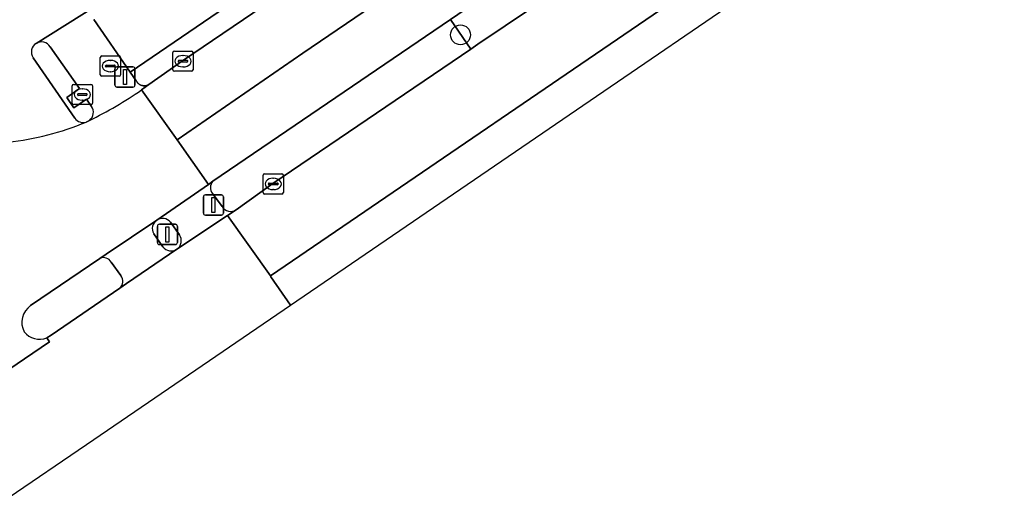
# Model space of a CAD drawing. Extents: x 157445 to 158888, y 383061 to 384688.
# Drawn here: x 158695.95 to 158744.09, y 383707.79 to 383730.98 of the extents above; entities that cross this region are included whole.
import ezdxf

# ---------------------------------------------------------------- set-up
doc = ezdxf.new("R2010")
doc.units = 0
for name, color, linetype in [('IMGEO_Berm_groen', 7, 'Continuous'), ('IMGEO_Boom', 7, 'Continuous'), ('IMGEO_Fietspad_gesloten', 7, 'Continuous'), ('IMGEO_Fietspad_open', 7, 'Continuous'), ('IMGEO_Groenvoorziening', 7, 'Continuous'), ('IMGEO_Haag', 7, 'Continuous'), ('IMGEO_Kolk', 7, 'Continuous'), ('IMGEO_Lichtmast', 7, 'Continuous'), ('IMGEO_OVBaan_gesloten', 7, 'Continuous'), ('IMGEO_Rijbaan_regionaal_gesloten', 7, 'Continuous'), ('IMGEO_Rioolput', 7, 'Continuous'), ('IMGEO_Verkeerseiland_open', 7, 'Continuous'), ('IMGEO_Verkeersregelinstallatiepaal', 7, 'Continuous'), ('IMGEO_Voetpad_open', 7, 'Continuous')]:
    doc.layers.add(name, color=color, linetype=linetype)

msp = doc.modelspace()

# ---------------------------------------------------------------- linework, layer by layer
at = {"layer": 'IMGEO_Berm_groen'}
for points in [[(158810.748, 383796.128), (158808.352, 383794.263), (158805.7, 383792.16), (158804.177, 383790.889), (158801.841, 383788.984), (158799.473, 383787.107), (158791.318, 383781.362), (158779.708, 383773.44), (158745.257, 383750), (158740.821, 383746.982), (158717.611, 383731.222), (158717.248, 383730.974), (158718.251, 383729.502), (158718.612, 383729.747), (158721.304, 383731.565), (158724.771, 383733.923), (158724.89, 383733.759), (158733.741, 383739.782), (158748.722, 383750), (158795.658, 383782.013)], [(158699.625, 383730.98), (158701.432, 383728.368), (158743.405, 383757.023)]]:
    msp.add_lwpolyline(points, dxfattribs=at)
at = {"layer": 'IMGEO_Boom'}
msp.add_circle((158717.749, 383730.217), 0.489, dxfattribs=at)
at = {"layer": 'IMGEO_Fietspad_gesloten'}
for points in [[(158696.785, 383729.793), (158699.74, 383731.651), (158701.916, 383732.919)], [(158698.688, 383726.098), (158696.632, 383729.087)]]:
    msp.add_lwpolyline(points, dxfattribs=at)
for centre, radius, start, end in [((158697.038, 383729.369), 0.494, 120.7842, 214.7604), ((158693.935, 383738.607), 13.768, 276.0608, 292.7156), ((158699.096, 383726.376), 0.494, 214.2388, 288.3436)]:
    msp.add_arc(centre, radius, start, end, dxfattribs=at)
at = {"layer": 'IMGEO_Fietspad_open'}
for points in [[(158702.735, 383721.058), (158700.233, 383719.37), (158699.929, 383719.165)], [(158703.043, 383719.739), (158702.588, 383720.386)], [(158700.906, 383717.685), (158701.247, 383717.918), (158703.732, 383719.615)], [(158700.488, 383718.982), (158700.97, 383718.313)]]:
    msp.add_lwpolyline(points, dxfattribs=at)
for centre, radius, start, end in [((158703.028, 383720.642), 0.509, 125.1812, 210.1406), ((158703.457, 383720.065), 0.527, 218.1618, 301.4335), ((158700.108, 383718.768), 0.436, 29.4434, 114.3028), ((158700.617, 383718.032), 0.451, 309.8266, 38.5355)]:
    msp.add_arc(centre, radius, start, end, dxfattribs=at)
at = {"layer": 'IMGEO_Groenvoorziening'}
for points in [[(158743.405, 383757.023), (158701.432, 383728.368), (158701.727, 383727.942), (158701.746, 383727.907), (158701.769, 383727.875), (158701.787, 383727.852), (158701.794, 383727.844), (158701.822, 383727.816), (158701.852, 383727.79), (158701.885, 383727.767), (158701.919, 383727.747), (158701.955, 383727.731), (158701.993, 383727.717), (158702.031, 383727.707), (158702.071, 383727.701), (158702.11, 383727.698), (158702.15, 383727.698), (158702.189, 383727.702), (158702.228, 383727.71), (158702.267, 383727.721), (158702.304, 383727.735), (158702.346, 383727.757), (158704.01, 383728.929), (158718.479, 383738.752)], [(158718.251, 383729.502), (158717.248, 383730.974), (158705.513, 383722.975)], [(158706.666, 383721.569), (158708.469, 383722.874), (158718.251, 383729.502)], [(158705.5, 383722.379), (158705.963, 383721.732)]]:
    msp.add_lwpolyline(points, dxfattribs=at)
for centre, radius, start, end in [((158705.815, 383722.67), 0.429, 134.7146, 222.7863), ((158706.394, 383721.992), 0.503, 211.136, 302.7557)]:
    msp.add_arc(centre, radius, start, end, dxfattribs=at)
at = {"layer": 'IMGEO_Haag'}
for points in [[(158743.405, 383757.023), (158701.432, 383728.368), (158701.727, 383727.942), (158701.746, 383727.907), (158701.769, 383727.875), (158701.787, 383727.852), (158701.794, 383727.844), (158701.822, 383727.816), (158701.852, 383727.79), (158701.885, 383727.767), (158701.919, 383727.747), (158701.955, 383727.731), (158701.993, 383727.717), (158702.031, 383727.707), (158702.071, 383727.701), (158702.11, 383727.698), (158702.15, 383727.698), (158702.189, 383727.702), (158702.228, 383727.71), (158702.267, 383727.721), (158702.304, 383727.735), (158702.346, 383727.757), (158704.01, 383728.929), (158718.479, 383738.752)], [(158708.469, 383722.874), (158718.251, 383729.502), (158717.248, 383730.974), (158705.513, 383722.975)], [(158706.666, 383721.569), (158708.469, 383722.874)], [(158705.5, 383722.379), (158705.963, 383721.732)]]:
    msp.add_lwpolyline(points, dxfattribs=at)
for centre, radius, start, end in [((158705.815, 383722.67), 0.429, 134.7146, 222.7863), ((158706.394, 383721.992), 0.503, 211.136, 302.7557)]:
    msp.add_arc(centre, radius, start, end, dxfattribs=at)
at = {"layer": 'IMGEO_Kolk'}
for p, q in [((158703.533, 383728.487), (158703.533, 383729.339)), ((158703.608, 383729.413), (158704.46, 383729.413)), ((158704.021, 383729.193), (158704.046, 383729.193)), ((158704.534, 383729.339), (158704.534, 383728.487)), ((158703.792, 383728.907), (158703.792, 383728.919)), ((158704.23, 383728.87), (158703.832, 383728.87)), ((158703.835, 383728.956), (158704.233, 383728.956)), ((158704.044, 383728.633), (158704.019, 383728.633)), ((158704.276, 383728.919), (158704.276, 383728.907)), ((158704.46, 383728.413), (158703.608, 383728.413)), ((158707.994, 383722.422), (158707.994, 383723.274)), ((158708.069, 383723.348), (158708.921, 383723.348)), ((158708.995, 383723.274), (158708.995, 383722.422)), ((158708.253, 383722.842), (158708.253, 383722.854)), ((158708.691, 383722.805), (158708.293, 383722.805)), ((158708.296, 383722.891), (158708.694, 383722.891)), ((158708.482, 383723.128), (158708.507, 383723.128)), ((158708.737, 383722.854), (158708.737, 383722.842)), ((158708.921, 383722.348), (158708.069, 383722.348)), ((158708.505, 383722.568), (158708.48, 383722.568))]:
    msp.add_line(p, q, dxfattribs=at)
for points in [[(158703.533, 383728.487), (158703.533, 383729.339)], [(158703.608, 383729.413), (158704.46, 383729.413)], [(158704.534, 383729.339), (158704.534, 383728.487)], [(158704.46, 383728.413), (158703.608, 383728.413)], [(158707.994, 383722.422), (158707.994, 383723.274)], [(158708.069, 383723.348), (158708.921, 383723.348)], [(158708.995, 383723.274), (158708.995, 383722.422)], [(158708.921, 383722.348), (158708.069, 383722.348)]]:
    msp.add_lwpolyline(points, dxfattribs=at)
for centre, radius, start, end in [((158703.61, 383729.337), 0.0765, 91.552, 178.448), ((158703.61, 383729.337), 0.0765, 91.552, 178.448), ((158704.458, 383729.337), 0.0765, 1.552, 88.448), ((158704.458, 383729.337), 0.0765, 1.552, 88.448), ((158703.832, 383728.916), 0.0403, 85.8775, 175.7526), ((158703.829, 383728.906), 0.0366, 178.938, 274.7102), ((158704.233, 383728.913), 0.043, 264.8664, 352.4533), ((158704.237, 383728.918), 0.0386, 1.7309, 96.639), ((158703.61, 383728.489), 0.0765, 181.552, 268.448), ((158703.61, 383728.489), 0.0765, 181.552, 268.448), ((158704.458, 383728.489), 0.0765, 271.552, 358.448), ((158704.458, 383728.489), 0.0765, 271.552, 358.448), ((158708.071, 383723.272), 0.0765, 91.552, 178.448), ((158708.071, 383723.272), 0.0765, 91.552, 178.448), ((158708.919, 383723.272), 0.0765, 1.552, 88.448), ((158708.919, 383723.272), 0.0765, 1.552, 88.448), ((158708.293, 383722.851), 0.0403, 85.8775, 175.7526), ((158708.29, 383722.841), 0.0366, 178.938, 274.7102), ((158708.694, 383722.848), 0.043, 264.8664, 352.4533), ((158708.698, 383722.853), 0.0386, 1.7309, 96.639), ((158708.071, 383722.424), 0.0765, 181.552, 268.448), ((158708.071, 383722.424), 0.0765, 181.552, 268.448), ((158708.919, 383722.424), 0.0765, 271.552, 358.448), ((158708.919, 383722.424), 0.0765, 271.552, 358.448)]:
    msp.add_arc(centre, radius, start, end, dxfattribs=at)
for centre, major_axis, ratio, start_param, end_param in [((158704.02, 383728.913), (-0.387, 0.002), 0.722429, 4.712389, 7.853982), ((158704.045, 383728.913), (-0.39, 0.002), 0.717154, 1.570796, 4.712389), ((158708.481, 383722.848), (-0.387, 0.002), 0.722429, 4.712389, 7.853982), ((158708.506, 383722.848), (-0.39, 0.002), 0.717154, 1.570796, 4.712389)]:
    msp.add_ellipse(centre, major_axis=major_axis, ratio=ratio, start_param=start_param, end_param=end_param, dxfattribs=at)
at = {"layer": 'IMGEO_Lichtmast'}
for p, q in [((158702.87, 383720.849), (158703.66, 383720.849)), ((158703.66, 383720.849), (158702.87, 383720.849)), ((158702.77, 383719.949), (158702.77, 383720.749)), ((158702.77, 383720.749), (158702.77, 383719.949)), ((158703.76, 383720.749), (158703.76, 383719.949)), ((158703.76, 383719.949), (158703.76, 383720.749)), ((158703.66, 383719.849), (158702.87, 383719.849)), ((158702.87, 383719.849), (158703.66, 383719.849))]:
    msp.add_line(p, q, dxfattribs=at)
msp.add_lwpolyline([(158703.19, 383720.724), (158703.34, 383720.724), (158703.34, 383719.974), (158703.19, 383719.974), (158703.19, 383720.724)], dxfattribs=at)
for centre, start, end in [((158702.87, 383720.749), 90, 180), ((158702.87, 383720.749), 90, 180), ((158703.66, 383720.749), 0, 90), ((158703.66, 383720.749), 360, 90), ((158702.87, 383719.949), 180, 270), ((158702.87, 383719.949), 180, 270), ((158703.66, 383719.949), 270, 0), ((158703.66, 383719.949), 270, 0)]:
    msp.add_arc(centre, 0.1, start, end, dxfattribs=at)
at = {"layer": 'IMGEO_OVBaan_gesloten'}
for points in [[(158814.981, 383791.033), (158814.946, 383791.079), (158812.898, 383793.979), (158812.376, 383793.618), (158809.409, 383791.61), (158797.453, 383783.491), (158795.554, 383782.188), (158795.658, 383782.013), (158748.722, 383750), (158733.741, 383739.782), (158724.89, 383733.759), (158724.771, 383733.923), (158721.304, 383731.565), (158718.612, 383729.747), (158718.251, 383729.502), (158708.469, 383722.874), (158706.666, 383721.569), (158706.236, 383721.282), (158708.352, 383718.295), (158730.487, 383733.418), (158756.966, 383751.508), (158783.558, 383769.561), (158802.696, 383782.707)], [(158709.341, 383716.859), (158815.971, 383789.724), (158814.981, 383791.033), (158802.696, 383782.707), (158783.558, 383769.561), (158756.966, 383751.508), (158730.487, 383733.418), (158708.352, 383718.295), (158708.38, 383718.256)], [(158680.904, 383697.465), (158695.033, 383707.081), (158699.625, 383710.219), (158709.341, 383716.859), (158708.38, 383718.256), (158708.352, 383718.295), (158706.236, 383721.282), (158703.732, 383719.615), (158701.247, 383717.918), (158700.906, 383717.685), (158697.528, 383715.366), (158697.306, 383715.234), (158697.433, 383715.048), (158686.507, 383707.612), (158686.355, 383707.788), (158686.22, 383707.676), (158683.257, 383705.647), (158680.343, 383703.697), (158677.886, 383702.002), (158679.874, 383698.989), (158679.946, 383698.882)]]:
    msp.add_lwpolyline(points, close=True, dxfattribs=at)
at = {"layer": 'IMGEO_Rijbaan_regionaal_gesloten'}
for points in [[(158793.247, 383789.71), (158788.101, 383786.112), (158783.082, 383782.678), (158776.476, 383778.207), (158775.275, 383777.393), (158763.475, 383769.375), (158749.035, 383759.541), (158748.885, 383759.439), (158744.023, 383756.121), (158739.748, 383753.205), (158734.985, 383750), (158732.91, 383748.604), (158718.479, 383738.752), (158704.01, 383728.929), (158702.346, 383727.757), (158701.987, 383727.494), (158703.741, 383725.019), (158709.962, 383729.308), (158772.603, 383771.911), (158789.344, 383783.259), (158795.674, 383787.791), (158802.865, 383793.184), (158809.428, 383798.598)], [(158696.506, 383716.83), (158699.929, 383719.165), (158700.233, 383719.37), (158702.735, 383721.058), (158705.295, 383722.825), (158703.741, 383725.019), (158701.987, 383727.494)], [(158699.415, 383725.988), (158699.252, 383725.907)], [(158686.355, 383707.788), (158686.507, 383707.612), (158697.433, 383715.048), (158697.306, 383715.234)]]:
    msp.add_lwpolyline(points, dxfattribs=at)
msp.add_lwpolyline([(158717.248, 383730.974), (158717.611, 383731.222), (158740.821, 383746.982), (158745.257, 383750), (158779.708, 383773.44), (158791.318, 383781.362), (158799.473, 383787.107), (158801.841, 383788.984), (158804.177, 383790.889), (158805.7, 383792.16), (158808.352, 383794.263), (158810.748, 383796.128), (158811.198, 383796.437), (158809.428, 383798.598), (158802.865, 383793.184), (158795.674, 383787.791), (158789.344, 383783.259), (158772.603, 383771.911), (158709.962, 383729.308), (158703.741, 383725.019), (158705.295, 383722.825), (158705.513, 383722.975)], close=True, dxfattribs=at)
for centre, radius, start, end in [((158691.009, 383743.294), 19.24, 295.9082, 304.7929), ((158693.935, 383738.607), 13.768, 276.0608, 292.7156), ((158697.074, 383716.002), 1.004, 124.4369, 207.7404), ((158696.955, 383716.166), 0.996, 219.3945, 290.6409)]:
    msp.add_arc(centre, radius, start, end, dxfattribs=at)
at = {"layer": 'IMGEO_Rioolput'}
for p, q in [((158699.945, 383728.247), (158699.945, 383729.099)), ((158700.02, 383729.173), (158700.872, 383729.173)), ((158700.946, 383729.099), (158700.946, 383728.247)), ((158700.204, 383728.667), (158700.204, 383728.679)), ((158700.642, 383728.63), (158700.244, 383728.63)), ((158700.247, 383728.716), (158700.645, 383728.716)), ((158700.433, 383728.953), (158700.458, 383728.953)), ((158700.688, 383728.679), (158700.688, 383728.667)), ((158700.872, 383728.173), (158700.02, 383728.173)), ((158700.456, 383728.393), (158700.431, 383728.393)), ((158698.559, 383726.84), (158698.559, 383727.692)), ((158698.634, 383727.766), (158699.486, 383727.766)), ((158699.56, 383727.692), (158699.56, 383726.84)), ((158698.818, 383727.26), (158698.818, 383727.272)), ((158699.256, 383727.223), (158698.858, 383727.223)), ((158698.861, 383727.309), (158699.259, 383727.309)), ((158699.047, 383727.546), (158699.072, 383727.546)), ((158699.302, 383727.272), (158699.302, 383727.26)), ((158699.486, 383726.766), (158698.634, 383726.766)), ((158699.07, 383726.986), (158699.045, 383726.986))]:
    msp.add_line(p, q, dxfattribs=at)
for points in [[(158699.945, 383728.247), (158699.945, 383729.099)], [(158700.02, 383729.173), (158700.872, 383729.173)], [(158700.946, 383729.099), (158700.946, 383728.247)], [(158700.872, 383728.173), (158700.02, 383728.173)], [(158698.559, 383726.84), (158698.559, 383727.692)], [(158698.634, 383727.766), (158699.486, 383727.766)], [(158699.56, 383727.692), (158699.56, 383726.84)], [(158699.486, 383726.766), (158698.634, 383726.766)]]:
    msp.add_lwpolyline(points, dxfattribs=at)
for centre, radius, start, end in [((158700.022, 383729.097), 0.0765, 91.552, 178.448), ((158700.022, 383729.097), 0.0765, 91.552, 178.448), ((158700.87, 383729.097), 0.0765, 1.552, 88.448), ((158700.87, 383729.097), 0.0765, 1.552, 88.448), ((158700.244, 383728.676), 0.0403, 85.8775, 175.7526), ((158700.241, 383728.666), 0.0366, 178.938, 274.7102), ((158700.645, 383728.673), 0.043, 264.8664, 352.4533), ((158700.649, 383728.678), 0.0386, 1.7309, 96.639), ((158700.022, 383728.249), 0.0765, 181.552, 268.448), ((158700.022, 383728.249), 0.0765, 181.552, 268.448), ((158700.87, 383728.249), 0.0765, 271.552, 358.448), ((158700.87, 383728.249), 0.0765, 271.552, 358.448), ((158698.636, 383727.69), 0.0765, 91.552, 178.448), ((158698.636, 383727.69), 0.0765, 91.552, 178.448), ((158699.484, 383727.69), 0.0765, 1.552, 88.448), ((158699.484, 383727.69), 0.0765, 1.552, 88.448), ((158698.858, 383727.269), 0.0403, 85.8775, 175.7526), ((158698.855, 383727.259), 0.0366, 178.938, 274.7102), ((158699.259, 383727.266), 0.043, 264.8664, 352.4533), ((158699.263, 383727.271), 0.0386, 1.7309, 96.639), ((158698.636, 383726.842), 0.0765, 181.552, 268.448), ((158698.636, 383726.842), 0.0765, 181.552, 268.448), ((158699.484, 383726.842), 0.0765, 271.552, 358.448), ((158699.484, 383726.842), 0.0765, 271.552, 358.448)]:
    msp.add_arc(centre, radius, start, end, dxfattribs=at)
for centre, major_axis, ratio, start_param, end_param in [((158700.432, 383728.673), (-0.387, 0.002), 0.722429, 4.712389, 7.853982), ((158700.457, 383728.673), (-0.39, 0.002), 0.717154, 1.570796, 4.712389), ((158699.046, 383727.266), (-0.387, 0.002), 0.722429, 4.712389, 7.853982), ((158699.071, 383727.266), (-0.39, 0.002), 0.717154, 1.570796, 4.712389)]:
    msp.add_ellipse(centre, major_axis=major_axis, ratio=ratio, start_param=start_param, end_param=end_param, dxfattribs=at)
at = {"layer": 'IMGEO_Verkeerseiland_open'}
for points in [[(158699.51, 383726.68), (158699.273, 383727.035), (158698.646, 383726.608), (158698.296, 383727.119), (158698.926, 383727.564), (158697.47, 383729.618)], [(158696.632, 383729.087), (158698.688, 383726.098)], [(158699.252, 383725.907), (158699.415, 383725.988)], [(158703.86, 383720.325), (158703.425, 383720.961)], [(158702.588, 383720.386), (158703.043, 383719.739)], [(158699.929, 383719.165), (158696.506, 383716.83)], [(158700.97, 383718.313), (158700.488, 383718.982)], [(158697.306, 383715.234), (158697.528, 383715.366), (158700.906, 383717.685)]]:
    msp.add_lwpolyline(points, dxfattribs=at)
for centre, radius, start, end in [((158697.038, 383729.369), 0.494, 120.7842, 214.7604), ((158697.041, 383729.368), 0.496, 30.2146, 121.1232), ((158699.103, 383726.383), 0.504, 308.2724, 36.0939), ((158699.096, 383726.376), 0.494, 214.2388, 288.3436), ((158703.028, 383720.642), 0.509, 125.1812, 210.1406), ((158703.022, 383720.594), 0.545, 42.2916, 121.704), ((158703.444, 383720.033), 0.508, 304.5024, 35.0584), ((158703.457, 383720.065), 0.527, 218.1618, 301.4335), ((158700.108, 383718.768), 0.436, 29.4434, 114.3028), ((158700.617, 383718.032), 0.451, 309.8266, 38.5355), ((158697.074, 383716.002), 1.004, 124.4369, 207.7404), ((158696.955, 383716.166), 0.996, 219.3945, 290.6409)]:
    msp.add_arc(centre, radius, start, end, dxfattribs=at)
at = {"layer": 'IMGEO_Verkeersregelinstallatiepaal'}
for p, q in [((158700.67, 383727.733), (158700.67, 383728.533)), ((158700.67, 383728.533), (158700.67, 383727.733)), ((158700.77, 383728.633), (158701.56, 383728.633)), ((158701.56, 383728.633), (158700.77, 383728.633)), ((158701.66, 383728.533), (158701.66, 383727.733)), ((158701.66, 383727.733), (158701.66, 383728.533)), ((158701.56, 383727.633), (158700.77, 383727.633)), ((158700.77, 383727.633), (158701.56, 383727.633)), ((158705.143, 383722.303), (158705.933, 383722.303)), ((158705.933, 383722.303), (158705.143, 383722.303)), ((158705.043, 383721.403), (158705.043, 383722.203)), ((158705.043, 383722.203), (158705.043, 383721.403)), ((158706.033, 383722.203), (158706.033, 383721.403)), ((158706.033, 383721.403), (158706.033, 383722.203)), ((158705.933, 383721.303), (158705.143, 383721.303)), ((158705.143, 383721.303), (158705.933, 383721.303))]:
    msp.add_line(p, q, dxfattribs=at)
for points in [[(158701.09, 383728.508), (158701.24, 383728.508), (158701.24, 383727.758), (158701.09, 383727.758), (158701.09, 383728.508)], [(158705.463, 383722.178), (158705.613, 383722.178), (158705.613, 383721.428), (158705.463, 383721.428), (158705.463, 383722.178)]]:
    msp.add_lwpolyline(points, dxfattribs=at)
for centre, start, end in [((158700.77, 383728.533), 90, 180), ((158700.77, 383728.533), 90, 180), ((158701.56, 383728.533), 0, 90), ((158701.56, 383728.533), 360, 90), ((158700.77, 383727.733), 180, 270), ((158700.77, 383727.733), 180, 270), ((158701.56, 383727.733), 270, 0), ((158701.56, 383727.733), 270, 0), ((158705.143, 383722.203), 90, 180), ((158705.143, 383722.203), 90, 180), ((158705.933, 383722.203), 0, 90), ((158705.933, 383722.203), 360, 90), ((158705.143, 383721.403), 180, 270), ((158705.143, 383721.403), 180, 270), ((158705.933, 383721.403), 270, 0), ((158705.933, 383721.403), 270, 0)]:
    msp.add_arc(centre, 0.1, start, end, dxfattribs=at)
at = {"layer": 'IMGEO_Voetpad_open'}
for points in [[(158699.74, 383731.651), (158696.785, 383729.793)], [(158701.987, 383727.494), (158702.346, 383727.757), (158702.304, 383727.735), (158702.267, 383727.721), (158702.228, 383727.71), (158702.189, 383727.702), (158702.15, 383727.698), (158702.11, 383727.698), (158702.071, 383727.701), (158702.031, 383727.707), (158701.993, 383727.717), (158701.955, 383727.731), (158701.919, 383727.747), (158701.885, 383727.767), (158701.852, 383727.79), (158701.822, 383727.816), (158701.794, 383727.844), (158701.787, 383727.852), (158701.769, 383727.875), (158701.746, 383727.907), (158701.727, 383727.942), (158701.432, 383728.368), (158699.625, 383730.98)], [(158697.47, 383729.618), (158698.926, 383727.564), (158698.296, 383727.119), (158698.646, 383726.608), (158699.273, 383727.035), (158699.51, 383726.68)], [(158705.513, 383722.975), (158705.295, 383722.825), (158702.735, 383721.058)], [(158705.963, 383721.732), (158705.5, 383722.379)], [(158703.732, 383719.615), (158706.236, 383721.282), (158706.666, 383721.569)], [(158703.425, 383720.961), (158703.86, 383720.325)]]:
    msp.add_lwpolyline(points, dxfattribs=at)
for centre, radius, start, end in [((158697.041, 383729.368), 0.496, 30.2146, 121.1232), ((158691.009, 383743.294), 19.24, 295.9082, 304.7929), ((158699.103, 383726.383), 0.504, 308.2724, 36.0939), ((158705.815, 383722.67), 0.429, 134.7146, 222.7863), ((158706.394, 383721.992), 0.503, 211.136, 302.7557), ((158703.022, 383720.594), 0.545, 42.2916, 121.704), ((158703.444, 383720.033), 0.508, 304.5024, 35.0584)]:
    msp.add_arc(centre, radius, start, end, dxfattribs=at)

doc.saveas('drawing.dxf')
